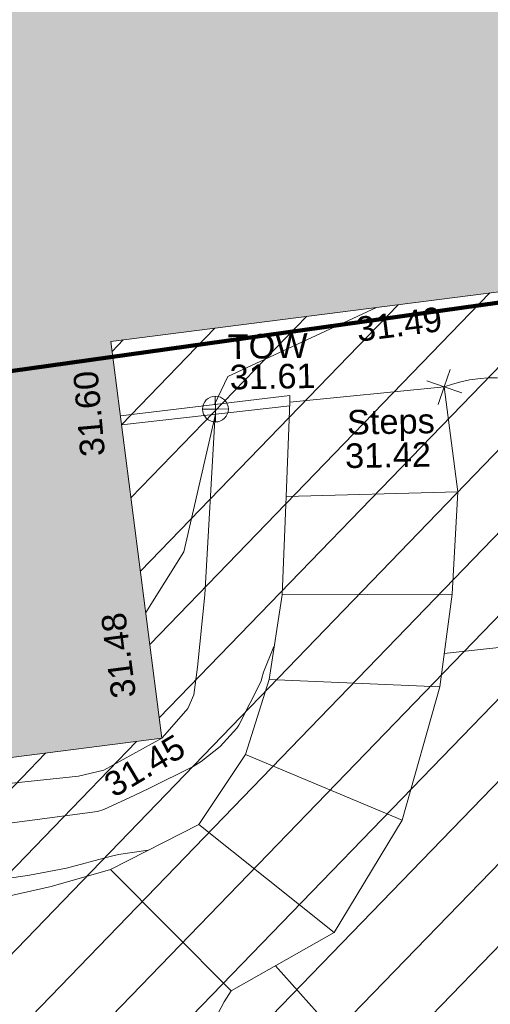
# Model space of a CAD drawing. Header units: millimetres. Extents: x -290717 to 520720, y -103372 to 287762.
# Tile 311 of 375: x 238464 to 245642, y 111216 to 126242. Entities that reach past the tile are written whole.
import ezdxf

# ---------------------------------------------------------------- set-up
doc = ezdxf.new("R2010")
doc.units = ezdxf.units.MM
doc.linetypes.add('IMPORT-HIDDEN2 _3_', pattern=[4762.5, 3175, -1587.5])
doc.linetypes.add('IMPORT-UG_ELEC_STREET LIGHTING_QLB2 _2_', pattern=[2700, 1500, -300.0000000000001, 0, -250, 150, -300.0000000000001, 0, -200])
for name, color, linetype, lineweight, true_color in [('00_TOPO_TOP_OF_WALL', 7, 'Continuous', 9, 0x666666), ('00_UAV_BUILDING_OUTLINE', 5, 'Continuous', 9, 0x0000ff), ('00_UAV_FOOTPATH', 7, 'Continuous', 9, 0xa50000), ('00_UAV_SLOPE_TOP', 40, 'Continuous', 9, 0xffbf00), ('00_UAV_STEPS', 7, 'Continuous', 9, 0x666666), ('00_UAV_TOP_OF_WALL', 7, 'Continuous', 9, 0x666666), ('00_UAV_WALL', 7, 'Continuous', 9, 0x7c00a5), ('01_DTM_CONTOUR_MNR', 7, 'Continuous', 9, 0xa5a552), ('12333-PUM-2D-U-0001-C01 - Rev2_REVIT IMPORT_dwg', 7, 'Continuous', 9, 0x767676), ('A_RHA_Line', 7, 'Continuous', 9, 0x00a600), ('PUM-CHAMBER EXTENTS', 6, 'IMPORT-HIDDEN2 _3_', 9, 0xff00ff)]:
    doc.layers.add(name, color=color, linetype=linetype, lineweight=lineweight, true_color=true_color)
doc.layers.add('A_RHA_Detail', color=7, linetype='Continuous', lineweight=9)
doc.styles.add('Swis721 Lt BT_2', font='swissl.ttf', dxfattribs={"height": 375})

# ---------------------------------------------------------------- blocks, each defined once
blk = doc.blocks.new('12333-PUM-2D-U-0001-C01 - Rev2_REVIT IMPORT_dwg_MSL_Node_Linework_1-2077247-Site Location Plan Existing')
at = {"layer": '00_UAV_STEPS', "color": 254, "true_color": 0xcccccc, "flags": 128}
for points in [[(256.5421955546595, 704.8438894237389), (0, 0), (-704.8438894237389, 256.5421955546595)], [(704.8438894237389, -256.5421955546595), (0, 0), (-256.5421955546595, -704.8438894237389)]]:
    blk.add_lwpolyline(points, dxfattribs=at)
blk = doc.blocks.new('12333-PUM-2D-U-0001-C01 - Rev2_REVIT IMPORT_dwg_TOW-2077249-Site Location Plan Existing')
at = {"layer": '00_TOPO_TOP_OF_WALL', "color": 254, "true_color": 0xcccccc, "flags": 128}
for points in [[(0, 525.0554400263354), (0, 0), (-525.0554401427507, 0)], [(525.0554401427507, 0), (0, 0), (0, -525.0554400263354)]]:
    blk.add_lwpolyline(points, dxfattribs=at)
at = {"layer": '00_TOPO_TOP_OF_WALL', "color": 254, "true_color": 0xcccccc}
blk.add_circle((0, 0), 525.0554401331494, dxfattribs=at)
blk = doc.blocks.new('12333-PUM-2D-U-0001-C01 - Rev2_REVIT IMPORT_dwg_MGS62954_T2_Galway_ITM_3d_Rev1-2077680-Site Location Plan Existing')
at = {"layer": '00_UAV_FOOTPATH', "color": 254, "true_color": 0xcccccc, "flags": 128}
for points in [[(534145558.0830001, 725662608.0509999), (534145449.2815064, 725662443.9183617), (534145351.0006813, 725662273.277899)], [(534149779.7894892, 725671890.8749349), (534149647.3604454, 725671892.6223358), (534149515.0830001, 725671886.0510001), (534149483.6042022, 725671883.256283), (534149352.2379915, 725671866.4210899), (534149222.1880927, 725671841.3705641), (534149093.9677532, 725671808.203569), (534148968.0829999, 725671767.051)], [(534143750.083, 725664494.0510001), (534142838.7946016, 725664248.8224186), (534141999.0830001, 725664076.051), (534141065.0033631, 725663941.5934458), (534140124.3242592, 725663866.0525585), (534139180.7581191, 725663849.7264633), (534138813.7779952, 725663866.4470042), (534138238.0287673, 725663892.6795924), (534137988.0830001, 725663914.051)]]:
    blk.add_lwpolyline(points, dxfattribs=at)
at = {"layer": '00_UAV_SLOPE_TOP', "color": 254, "true_color": 0xcccccc, "flags": 128}
for points in [[(534145467.7202111, 725671410.0342509), (534145258.59, 725668660.9945), (534145129.59, 725667556.9945), (534145068.5900001, 725667137.9945), (534144970.5900001, 725666929.9944999), (534144650.7951443, 725666575.6746595), (534144567.2049743, 725666483.0601125)], [(534134363.0830001, 725670254.0510001), (534135358.5900002, 725669297.9944999), (534135602.5900002, 725668891.9945), (534135818.59, 725668343.9944999), (534136286.5900001, 725666840.9945), (534136660.1546111, 725665937.093559), (534136703.5900001, 725665831.9944999), (534136890.59, 725665553.9944999), (534137138.59, 725665390.9945), (534137434.59, 725665112.9945), (534137681.59, 725664828.9944999), (534137914.5900001, 725664642.9944999), (534138093.5900001, 725664609.9945), (534138274.59, 725664600.9944999), (534138504.59, 725664695.9945), (534138673.5900002, 725664991.9945), (534138822.59, 725665229.9945002), (534139216.59, 725665475.9944999), (534140247.5900001, 725665658.9945002), (534140673.0183083, 725665696.1283939), (534143283.59, 725665923.9945), (534143671.5900001, 725666011.9945), (534144567.2049743, 725666483.0601125)]]:
    blk.add_lwpolyline(points, dxfattribs=at)
at = {"layer": '00_UAV_STEPS', "color": 254, "true_color": 0xcccccc}
for p, q in [((534146525.083, 725670138.051), (534149148.0830001, 725670163.051)), ((534149035.0829999, 725668605.051), (534146442.083, 725668640.051)), ((534146218.0829999, 725667352.051), (534148820.0830001, 725667191.051)), ((534145838.0830001, 725666210.051), (534148210.0830001, 725665167.051)), ((534147144.0830001, 725663472.051), (534145106.083, 725665155.051))]:
    blk.add_line(p, q, dxfattribs=at)
at = {"layer": '00_UAV_STEPS', "color": 254, "true_color": 0xcccccc, "flags": 128}
blk.add_lwpolyline([(534148968.0829999, 725671767.051), (534149148.0830001, 725670163.051), (534149035.0829999, 725668605.051), (534148820.0830001, 725667191.051), (534148210.0830001, 725665167.051), (534147144.0830001, 725663472.051), (534145558.0830001, 725662608.0509999), (534143750.083, 725664494.051), (534145106.083, 725665155.051), (534145838.0830001, 725666210.051), (534146218.0829999, 725667352.051), (534146442.083, 725668640.051), (534146525.083, 725670138.051), (534146610.0830001, 725671573.0509999)], close=True, dxfattribs=at)
at = {"layer": '00_UAV_WALL', "color": 254, "true_color": 0xcccccc}
blk.add_line((534144036.850518, 725671272.3584529), (534146606.9196402, 725671519.6460423), dxfattribs=at)
at = {"layer": '00_UAV_WALL', "color": 254, "true_color": 0xcccccc, "flags": 128}
blk.add_lwpolyline([(534146610.0830001, 725671573.0509999), (534146610.0830001, 725671677.0510001), (534144021.1328675, 725671414.2946931)], dxfattribs=at)
at = {"layer": '01_DTM_CONTOUR_MNR', "color": 254, "true_color": 0xcccccc, "flags": 128}
for points in [[(534147957.772421, 725672997.8300449), (534145668.9781192, 725671982.0992756), (534145460.0000001, 725671560.0000002)], [(534145470.0645303, 725671410.2598172), (534144951.1130158, 725669320.8155977), (534144354.2027121, 725668406.5499008)], [(534159861.7166452, 725666569.9975564), (534159562.6738864, 725666570.4232731), (534157664.8916364, 725666863.1578174), (534156773.0812586, 725667068.824098), (534155570.0000001, 725667830.0000001), (534155485, 725668612.0000001), (534155367.1296297, 725668789.264706), (534155320.0000001, 725668860), (534155151.9586477, 725668690.2654374), (534155094.943383, 725668658.9667375), (534154965.7526883, 725668597.1438172), (534154809.9020809, 725668527.3255817), (534154020.0000001, 725668220.0000001), (534152229.5774648, 725668009.0977113), (534148897.432928, 725667699.7616888)], [(534146304.6338745, 725667849.7185285), (534146300.0000001, 725667850), (534146135.5651901, 725667465.2183346), (534146108.5396985, 725667371.4740031), (534146094.782811, 725667327.1342527), (534145743.5957382, 725666659.9662558), (534145713.707866, 725666615.6492525), (534145456.407417, 725666338.8279086), (534145161.8054268, 725666116.7449903), (534145036.7715718, 725666041.9528327), (534144363.5542696, 725665723.0323217), (534144142.1398399, 725665620.297275), (534143662.5773901, 725665408.768598), (534143563.790668, 725665382.2913663), (534141140.961748, 725665104.7964967)], [(534144332.2362667, 725664777.8292518), (534144330.0000001, 725664780.0000001), (534143876.3851478, 725664719.7911779), (534143725.0894566, 725664686.5165106), (534143076.1906029, 725664523.6354544), (534142514.402981, 725664427.0670717), (534141446.2605351, 725664287.2656099), (534140777.1199266, 725664215.8521622), (534140149.5045303, 725664158.4887409), (534139922.1112133, 725664143.4463236), (534139300.1500601, 725664090.3001201), (534139154.2837176, 725664033.2285118), (534139082.9754654, 725663982.9595475), (534138933.2102071, 725663952.1199144), (534138386.3238301, 725663971.2910167), (534138126.9526132, 725664006.0223181), (534137942.9202733, 725664043.9961452), (534137796.2382493, 725664080.9662508), (534136813.6946144, 725664301.4147083)], [(534155600.3704773, 725662360.5574038), (534155090, 725662320.0000002), (534155155.4436451, 725662827.8457236), (534155210.0000001, 725663240), (534154540.1104198, 725663262.3625735), (534153800.0000001, 725663410.0000001), (534152736.0149263, 725662863.2580627), (534151997.5686257, 725662350.76984), (534151835.6200876, 725662233.493775), (534151692.9180681, 725662135.6343424), (534151587.490874, 725662047.117034), (534151513.2911025, 725661964.6505197), (534151437.4084757, 725661897.3853643), (534151373.3977595, 725661862.9767495), (534150485.9642027, 725661496.5906581), (534150222.3179615, 725661515.663021), (534150099.362927, 725661558.7437536), (534149822.1170736, 725661622.5022157), (534149594.0496541, 725661658.2295483), (534147286.4025748, 725661957.1733944), (534146988.3186712, 725662112.4521062), (534146240.2718863, 725662979.6847942)]]:
    blk.add_lwpolyline(points, dxfattribs=at)
at = {"xscale": 0.375, "yscale": 0.375, "zscale": 0.375}
for name, p in [('12333-PUM-2D-U-0001-C01 - Rev2_REVIT IMPORT_dwg_MSL_Node_Linework_1-2077247-Site Location Plan Existing', (534148968.0829999, 725671767.051)), ('12333-PUM-2D-U-0001-C01 - Rev2_REVIT IMPORT_dwg_TOW-2077249-Site Location Plan Existing', (534145472.0830001, 725671490.0509999))]:
    blk.add_blockref(name, p, dxfattribs=at)
at = {"layer": '00_UAV_BUILDING_OUTLINE', "color": 251, "true_color": 0x666666, "char_height": 375, "width": 1495.902363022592, "attachment_point": 1, "line_spacing_factor": 1.005061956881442, "style": 'Swis721 Lt BT_2'}
for s, insert, rotation in [('31.49', (534147624.0442718, 725672851.3135877), 6.31904005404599), ('31.60', (534143402.5146505, 725670785.3815196), 94.04020667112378), ('31.48', (534143812.8972785, 725667083.8220745), 96.31904005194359)]:
    blk.add_mtext(s, dxfattribs=dict(at, insert=insert, rotation=rotation))
at = {"layer": '00_UAV_SLOPE_TOP', "color": 251, "true_color": 0x666666, "insert": (534143633.9440452, 725665905.7778926), "char_height": 375, "width": 1495.902363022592, "attachment_point": 1, "rotation": 29.801832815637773, "line_spacing_factor": 1.005061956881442, "style": 'Swis721 Lt BT_2'}
blk.add_mtext('31.45', dxfattribs=at)
at = {"layer": '00_UAV_STEPS', "char_height": 375, "attachment_point": 1, "line_spacing_factor": 1.005061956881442, "style": 'Swis721 Lt BT_2'}
for s, insert, width in [('Steps', (534147473.9862643, 725671439.7588787), 1552.889119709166), ('31.42', (534147436.4668434, 725670929.6373713), 1495.902363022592)]:
    blk.add_mtext(s, dxfattribs=dict(at, insert=insert, width=width))
at = {"layer": '00_UAV_TOP_OF_WALL', "char_height": 375, "attachment_point": 1, "line_spacing_factor": 1.005061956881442, "style": 'Swis721 Lt BT_2'}
for s, insert, width in [('TOW', (534145675.4794223, 725672624.1966618), 1343.937678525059), ('31.61', (534145697.9413295, 725672160.3487393), 1495.902363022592)]:
    blk.add_mtext(s, dxfattribs=dict(at, insert=insert, width=width))
blk = doc.blocks.new('12333-PUM-2D-U-0001-C01 - Rev2_REVIT IMPORT_dwg-1620468-Site Location Plan Existing')
at = {"layer": 'PUM-CHAMBER EXTENTS', "true_color": 0xfff4d4}
h = blk.add_hatch(dxfattribs=at)
h.set_pattern_fill('FP_14', style=0, pattern_type=2)
h.set_pattern_definition([(45, (-533641079.65, -725615854.3560001), (-618.7184335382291, 618.7184335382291), [])])
h.paths.add_polyline_path([(486377.3501529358, 27208.64382130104), (517415.3501528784, 30952.64382136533), (516341.8313309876, 58191.46038827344), (502815.9400485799, 56693.63832640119), (503487.555127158, 50628.70393408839), (496266.2910907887, 49829.03991464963), (495594.5673347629, 55894.95570476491), (481449.0648167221, 54328.51950439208), (485589.4300208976, 31544.49180316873)])
blk.add_blockref('12333-PUM-2D-U-0001-C01 - Rev2_REVIT IMPORT_dwg_MGS62954_T2_Galway_ITM_3d_Rev1-2077680-Site Location Plan Existing', (-533641079.6498471, -725615854.3561786))

msp = doc.modelspace()

# ---------------------------------------------------------------- hatches: boundary and pattern name
at = {"layer": 'A_RHA_Detail', "true_color": 0xc0c0c0}
h = msp.add_hatch(color=9, dxfattribs=at)
h.paths.add_polyline_path([(-80880.60083898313, -68502.79057078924), (-80400.86592458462, -68483.4150911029), (-80400.86592458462, -62984.64684182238), (-24474.85765180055, -63009.32043784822), (-24456.14471274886, -50840.30023854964), (-36622.55041054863, -50831.65104346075), (-36622.5504104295, -44228.57792609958), (-50959.05265825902, -44213.68205212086), (-50959.05265825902, -42573.78171509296), (-54563.93258049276, -42571.21897729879), (-54565.69773355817, -45054.17447471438), (-92408.82109324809, -45027.27149617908), (-92411.78875845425, -49201.74309219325), (-100061.9988811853, -49201.74309219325), (-100052.221444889, -64852.82557835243), (-86120.90825231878, -64852.82557835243), (-86092.16626519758, -62957.90041523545), (-84861.10047611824, -62957.90041520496), (-84854.79054275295, -68240.10973718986), (-80870.60226895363, -68240.10973718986)])
h.paths.add_polyline_path([(-137238.9269955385, -68461.93840922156), (-132719.7426408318, -68433.06336920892), (-132847.0731201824, -62850.0428228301), (-130454.6837966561, -62916.63108081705), (-130498.2830220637, -61355.8539363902), (-117581.136331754, -61423.42893434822), (-117492.3908565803, -49183.91309186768), (-125136.5200282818, -49178.47881939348), (-125133.5727033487, -45032.61887132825), (-163007.1824077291, -45005.69421944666), (-163007.1824077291, -44090.29634113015), (-163123.8521375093, -44090.21339942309), (-163122.6389897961, -42383.751842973), (-166563.8543420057, -42383.75184295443), (-166565.0349082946, -44044.3982420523), (-193158.4656786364, -44025.49275802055), (-193195.152889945, -62863.6565097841), (-137269.7106414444, -62916.63108078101), (-137254.3708868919, -65679.90523788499)])
h.paths.add_polyline_path([(120310.9497607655, -32334.2823016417), (120312.4652266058, -31610.73011961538), (133451.2244789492, -31638.24899384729), (133469.2230092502, -19717.98315777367), (121295.7536929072, -19692.48606427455), (121319.8434528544, -8190.941560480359), (112277.0825929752, -8172.001674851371), (112263.1769726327, -14811.12345451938), (78285.85310969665, -14739.95861435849), (78292.82277619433, -8167.077575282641), (76545.55099677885, -8163.40371230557), (69355.76844230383, -8152.931592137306), (69353.66597202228, -9156.746357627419), (68372.60878942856, -9154.691552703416), (68372.60878942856, -13705.52853212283), (69333.72334743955, -13707.54156767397), (69325.07112544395, -16249.53369225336), (66623.4489111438, -16249.53369225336), (66619.79243932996, -17995.29925522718), (65989.07757491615, -17995.29925522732), (65985.44262769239, -19730.78799479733), (57152.23993372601, -19712.28702423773), (57127.42535098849, -31559.89461998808), (70277.87165423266, -31587.43801817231), (70277.87165428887, -32271.74147154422), (78263.96947906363, -32285.12944888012), (78266.62669288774, -31019.79372153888), (112335.8856506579, -31091.15111856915), (112335.8856506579, -32317.57330550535), (119781.4233959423, -32333.17321910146)])
h.paths.add_polyline_path([(7503.71740934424, -1791.43926322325), (15482.43097389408, -674.0213230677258), (15484.0826184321, 148.1327206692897), (56188.28042539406, 205.5276654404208), (56155.8432600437, 14338.31663138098), (18016.62665932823, 14236.4814953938), (17967.9025208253, 34313.18372075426), (21727.10644861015, 34324.06926249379), (21708.9097307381, 40608.10218319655), (18009.66447156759, 40608.10218325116), (17995.54603703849, 45483.75063445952), (9770.084212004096, 45420.63294734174), (3966.216019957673, 45443.14492469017), (3984.771235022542, 14176.56786831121), (1023.062455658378, 14176.56786840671), (-276.5134647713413, 14190.52623465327), (-231.6790044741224, 5976.811441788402), (-226.4491536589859, 193.7444677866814), (1220.250839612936, 179.5999159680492), (7477.609307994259, 143.2867556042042), (7488.638446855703, -674.0213230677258)])
h.paths.add_polyline_path([(77755.59663317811, 53.47451145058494), (77729.51881611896, 1699.844979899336), (94464.47132486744, 1659.976083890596), (94606.37913471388, 17991.39023626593), (88810.41901146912, 18015.03260816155), (88799.89418497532, 14436.74271609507), (69413.88950349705, 14457.87738898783), (69377.35724448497, 99.62816357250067), (70760.85642036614, 92.0068082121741)])
h.paths.add_polyline_path([(61252.12079698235, 46453.95617369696), (105774.7348988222, 46472.68783510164), (105768.2642197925, 61852.61234310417), (92285.13876306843, 61852.61234310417), (92308.59670397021, 65784.30757142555), (96107.46680002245, 65767.6044524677), (96059.6808111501, 75209.20847378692), (101084.8427276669, 75071.88872768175), (104988.0046543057, 74765.36560410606), (108403.6894220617, 74363.84089439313), (112009.2703903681, 73787.25420864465), (115645.3524814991, 73049.69667210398), (116890.8108050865, 72761.69136255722), (120208.9929832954, 71893.18353872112), (120865.241739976, 71703.68487155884), (124135.6329505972, 70669.67317909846), (127435.6253142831, 69480.50055823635), (127820.4368655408, 69394.93141813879), (128274.3081769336, 69331.69585757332), (128731.879114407, 69306.66104520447), (129189.9401456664, 69320.00258265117), (129645.2782985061, 69371.62688830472), (130094.6997111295, 69461.17185607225), (130535.0520071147, 69588.00939078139), (130963.2464342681, 69751.2498188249), (131376.279516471, 69949.74812593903), (131771.254123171, 70182.11198906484), (132162.5575600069, 70460.54046602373), (132496.0921582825, 70741.69081117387), (132820.8713676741, 71064.98072578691), (133117.4593294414, 71414.31364276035), (133383.77568926, 71787.23923958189), (133616.5473239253, 72178.53728446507), (133817.1647262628, 72590.54524901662), (133982.6025969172, 73017.89547517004), (134111.7005086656, 73457.59040804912), (134203.5529320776, 73906.545904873), (134257.5155882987, 74361.61286220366), (134272.5462649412, 74819.59931534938), (134250.5259874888, 75277.29281749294), (134189.6227572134, 75731.48297750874), (134090.9274700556, 76178.98397761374), (133955.1324028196, 76616.65691996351), (133783.1900598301, 77041.4318434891), (133576.3064937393, 77450.3292564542), (133335.9328436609, 77840.48103831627), (133063.7551572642, 78209.15055536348), (132761.6825665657, 78553.75185442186), (132431.8338935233, 78871.86780505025), (132076.5227904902, 79161.26705200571), (131698.2415079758, 79419.91966864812), (131299.6434187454, 79646.01139199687), (131093.5942456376, 79746.34209763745), (132146.0467355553, 83110.22226149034), (122787.763295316, 86282.54285521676), (121604.3555410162, 82800.35918872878), (117095.9864226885, 83870.84033788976), (116841.9598400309, 83526.35449576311), (116120.5435466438, 91221.9361197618), (110237.7341284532, 91274.27491024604), (110194.3680786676, 90435.39030217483), (104988.0046543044, 90486.49901569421), (104973.2761846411, 94309.82427956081), (103746.1314668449, 94309.82427962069), (103839.9937121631, 122852.1474272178), (96365.09202303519, 122931.9599471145), (96350.3400238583, 123952.416858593), (104555.5505249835, 123902.1925258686), (104607.3234457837, 120248.5396157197), (125502.5015002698, 120134.193340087), (125662.0200253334, 137657.3796883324), (114479.5865733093, 137699.2256881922), (114382.3062641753, 129149.9458158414), (104644.1590035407, 129187.997507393), (104577.9931702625, 126217.3903165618), (101184.4926405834, 126159.1566967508), (101264.6166812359, 135959.2655565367), (89967.23177303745, 135988.8856164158), (89927.63362986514, 125823.6463181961), (93630.53562299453, 125840.7948842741), (93580.6568888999, 122931.9599471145), (88697.38835373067, 122904.7310127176), (88679.38989541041, 95739.0914377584), (86378.25848993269, 95739.0914377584), (86378.18187189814, 96178.10083375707), (83279.5074328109, 96200.92083330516), (83273.62493422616, 95735.74732136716), (70169.67509616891, 95733.22421950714), (70166.2684274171, 96272.07409350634), (66674.99731291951, 96257.14073659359), (66654.74538556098, 95755.71092140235), (65784.77231076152, 95755.71092140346), (65887.65094981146, 117470.6305650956), (53473.34271625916, 117487.9046429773), (53434.44066306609, 98570.4634906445), (40649.41626913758, 98570.46349066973), (40610.16711556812, 94406.01479082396), (38853.82372865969, 94410.36303444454), (38848.65589191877, 89463.65332732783), (40612.46601909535, 89518.45976927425), (40665.38257359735, 86257.73741131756), (38372.19584673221, 86305.7230928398), (38369.79373532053, 76901.0507917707), (50937.95125076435, 76944.40198877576), (50922.88567283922, 74598.78180893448), (56484.90611318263, 74588.85093774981), (56484.9061131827, 75194.85181998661), (92465.40372273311, 75233.02581663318), (92645.92783659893, 71766.64845097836), (89810.5550181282, 69362.83965827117), (85313.16173971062, 69360.94750424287), (85313.16173971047, 66907.40508090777), (75210.14498260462, 66903.15451592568), (75210.14498260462, 63815.70944554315), (70819.40014306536, 63815.70999204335), (70819.21601502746, 64253.35708063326), (69456.8341568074, 64253.35708063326), (69455.71957374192, 66901.99623168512), (61303.3285675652, 66898.56680686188), (61304.56054652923, 63970.32021231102), (70500.41048205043, 63970.32021223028), (70500.40885431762, 61852.59006210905), (61245.64388480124, 61848.69637492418), (61252.12079698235, 46455.07044720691)])
h.paths.add_polyline_path([(-17153.16561239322, 48569.32684293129), (-17153.16561227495, 60770.38083690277), (-29362.88357762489, 60774.7042869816), (-29362.88357762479, 67399.20394583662), (-43507.25361058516, 67405.01911302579), (-43488.53133082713, 69093.07334179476), (-45766.41866234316, 69109.32868391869), (-45794.34620035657, 67405.01911302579), (-47272.11273197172, 67404.21245453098), (-47272.44887636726, 66454.91798912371), (-86004.56386335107, 66468.6329952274), (-86006.66970790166, 60521.58362724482), (-92662.8772251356, 60521.58362724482), (-92666.53762789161, 50184.35611936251), (-79752.016597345, 50179.78302554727), (-79752.016597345, 48591.49323813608), (-17157.71631240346, 48569.32845421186)])
h.paths.add_polyline_path([(-201056.4185879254, 48628.75479108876), (-138377.9751621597, 48634.64535782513), (-138377.9751621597, 50133.28202330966), (-125467.710581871, 50134.49533928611), (-125468.6909603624, 60566.19036866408), (-132186.8595615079, 60565.86652591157), (-132187.4203588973, 66533.01978768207), (-170643.3098734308, 66805.61809689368), (-170643.3098732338, 67738.78475851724), (-200340.0100486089, 67488.93693767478), (-200348.7175167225, 60827.7802510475), (-201057.5650552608, 60827.71357562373), (-201056.6510294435, 51102.0431337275)])
h.paths.add_polyline_path([(-240051.5126725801, 54769.1949116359), (-239444.4902595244, 54811.10754483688), (-239186.5396225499, 54841.92927608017), (-238764.8191578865, 54940.98166103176), (-238382.4735933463, 55122.46891391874), (-237990.3402229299, 55354.87497237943), (-237269.2031026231, 55936.21514997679), (-237030.2712443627, 56228.66101920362), (-236793.0039600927, 56569.31473977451), (-236554.5880579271, 57004.26389721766), (-236432.7219585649, 57267.46508911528), (-236300.0815274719, 57753.26239002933), (-236250.7285154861, 58017.17885687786), (-236235.6490610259, 58516.21786795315), (-236233.2538430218, 58987.85640057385), (-236213.702979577, 59823.48083772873), (-236363.8287856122, 59820.8603820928), (-236634.0279869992, 60698.06075831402), (-236391.9547756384, 61432.1972634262), (-236225.4740089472, 61435.10319604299), (-236201.6036570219, 62637.68779599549), (-232563.5271750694, 62639.28734435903), (-232563.5271750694, 63049.03842407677), (-232732.1945866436, 63049.15302221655), (-232860.1521278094, 63457.9589027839), (-232731.6068089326, 63914.24862701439), (-232560.8209657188, 63914.24862701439), (-232521.9864006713, 70597.99604498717), (-240628.6947850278, 70598.85496274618), (-240629.7923196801, 72350.98321581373), (-246412.6011213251, 72347.36085937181), (-246412.6011213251, 70616.45923939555), (-254449.5805725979, 70618.60952619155), (-254454.637144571, 70754.06491724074), (-254469.7140363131, 73191.6627625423), (-263883.2532625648, 73267.83063692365), (-263902.4181505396, 68260.74348557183), (-263714.8217520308, 68259.82096576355), (-263552.9672900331, 67819.6543439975), (-263719.0883117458, 67392.20684197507), (-263913.629869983, 67392.20684288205), (-263956.7001914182, 58633.76423459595), (-260181.1963171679, 58611.22607638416), (-260192.3146984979, 56354.25111578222), (-257184.684388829, 56339.46086010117), (-257213.4419958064, 57092.93866025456), (-257338.5163846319, 57093.27331227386), (-257471.0109295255, 57531.7457231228), (-257338.5163845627, 58062.22513700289), (-257203.4956297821, 58064.06881293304), (-257173.5751889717, 58598.54056827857), (-256478.2273617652, 58575.27357918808), (-256478.2273617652, 58788.51859477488), (-256013.0091299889, 58911.92701537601), (-255397.0786589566, 58780.99767608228), (-255397.0786664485, 58595.98242230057), (-243809.8853614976, 58585.92793205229), (-243805.3570672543, 58352.04527760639), (-243740.9394682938, 57884.52572396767), (-243619.083060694, 57421.84877501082), (-243424.3877541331, 56943.65915328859), (-243247.1437899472, 56608.24157716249), (-243003.0710577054, 56249.99021479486), (-242732.2093200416, 55932.75703086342), (-242371.7230179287, 55603.12658814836), (-242141.2551255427, 55424.88676771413), (-241804.9643038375, 55216.88439829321), (-241529.464082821, 55077.02869058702), (-241100.6275144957, 54917.18295005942), (-240836.2134980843, 54840.82833179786), (-240453.4486196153, 54788.6078413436), (-240203.3756532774, 54776.52967577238)])
h.paths.add_polyline_path([(40276.69022620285, 59895.3641775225), (40328.62676026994, 69196.9439153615), (36588.99968782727, 69217.82459101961), (36619.46637569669, 74674.25962431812), (32264.36460075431, 74687.02318924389), (32233.48293864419, 69156.26826309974), (11916.69390488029, 69269.70959690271), (11966.66200108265, 78218.75165977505), (29087.50901742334, 78123.15526811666), (29143.44567202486, 88141.13700481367), (15719.34879623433, 88216.09212957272), (15732.60379610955, 90589.99788900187), (4594.294101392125, 90652.19003492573), (4525.129359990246, 78265.12250452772), (10096.76365550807, 78234.01258734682), (10077.43887221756, 74773.03821913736), (4547.641142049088, 74803.91453678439), (4465.579974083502, 60107.16002351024), (19125.89094757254, 60025.30234268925), (19139.86249371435, 62527.53804648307), (31738.59196305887, 62457.19146407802), (31724.55430855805, 59943.11609818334), (38369.79364222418, 59906.01157297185)])
h.paths.add_polyline_path([(-246083.0241259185, 72334.29150213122), (-246083.0594797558, 72334.30275087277), (-246208.2905500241, 72334.29150213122)])
h.paths.add_polyline_path([(-114575.3004830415, 112178.0758696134), (-114575.3246436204, 112178.0758696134), (-114707.2752166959, 115801.5811617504)])
h.paths.add_polyline_path([(-154699.9178766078, 101760.4080976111), (-114382.0503338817, 101776.0542915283), (-114382.0503338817, 106926.936016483), (-113755.641395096, 106927.1791078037), (-113757.5507412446, 111847.2721532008), (-114431.6837526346, 111847.2721532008), (-114431.8098651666, 112178.075869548), (-114575.3004830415, 112178.0758696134), (-114578.9984943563, 121707.2390834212), (-123056.9849702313, 121707.2390834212), (-123068.8201032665, 156452.7036899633), (-119381.2340625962, 156454.1347343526), (-119381.2340625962, 160165.8603541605), (-115501.031452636, 160167.3661472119), (-115503.3750945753, 166206.5793118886), (-132411.7987151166, 166599.6604729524), (-132411.8243306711, 166665.6603411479), (-135275.0124468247, 166664.5489553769), (-135275.0124468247, 166628.1883102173), (-135911.3205077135, 166628.1944503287), (-135911.3479256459, 166352.1604668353), (-152521.1633846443, 166345.7145607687), (-152518.3680955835, 159142.6836790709), (-150699.3133726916, 159117.9265656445), (-150755.6690356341, 122560.6912032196), (-151059.2005266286, 122560.6912032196), (-151061.0981347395, 121302.4374931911), (-154138.3148337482, 121372.6012653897), (-154138.3148337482, 121865.183451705), (-154704.3888425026, 121867.2611370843), (-154688.5451973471, 119352.3937021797), (-154745.5933227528, 119352.3715636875), (-154745.5763474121, 118722.1532660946), (-160794.1544526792, 118748.744283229), (-160794.1544527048, 119410.5425977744), (-163852.1622693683, 119422.408321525), (-163855.0715294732, 118762.2003111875), (-167568.6765459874, 118778.5256058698), (-166634.6619849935, 124395.1277019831), (-166843.6206842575, 124471.2090400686), (-167568.6765459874, 124707.6250904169), (-168028.2173235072, 124841.3808643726), (-168630.5006276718, 124991.3056740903), (-169238.2056070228, 125117.4693074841), (-169850.3952285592, 125219.6772877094), (-170466.1255403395, 125297.7720169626), (-171089.1102599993, 125351.8553033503), (-171704.4065937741, 125381.1774254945), (-172325.0479971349, 125386.3595015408), (-172782.2248668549, 125374.5832363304), (-173401.7764236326, 125337.4554476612), (-174019.3926983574, 125276.0328036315), (-174634.1213722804, 125190.4100127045), (-175245.0145766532, 125080.7190996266), (-176047.1958093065, 124895.7675261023), (-176665.4852587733, 124724.7228134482), (-177045.3001228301, 124609.1129151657), (-177631.5127793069, 124405.2077276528), (-176665.4852586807, 118818.5158793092), (-177558.9402083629, 118822.4435769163), (-177662.2853368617, 125263.4341236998), (-176365.3912352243, 126542.9270807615), (-159462.2970490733, 126319.9103917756), (-157057.7396790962, 128609.0850976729), (-157060.6673204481, 136153.1661957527), (-158638.8016610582, 137740.2441626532), (-159352.3735831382, 137740.2441626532), (-161634.4140635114, 140201.1078539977), (-168727.9404946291, 140256.8191147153), (-171035.0401162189, 137942.884730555), (-174184.1459014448, 137942.884730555), (-176460.1168228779, 140292.2858551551), (-177341.68569345, 140292.285855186), (-177341.7114445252, 140358.4281613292), (-183428.5803825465, 140356.0660244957), (-185921.6385984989, 137917.4639097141), (-185921.6385985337, 131757.309115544), (-186906.8767412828, 131756.9267734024), (-187725.3914540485, 130809.9989183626), (-187724.0588902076, 127376.1828149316), (-186481.0281350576, 126304.557648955), (-186479.4846755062, 122327.2959175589), (-185176.2828158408, 121059.4673825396), (-180304.1129154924, 121059.4673825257), (-180304.1136492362, 118802.0484409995), (-193555.3706955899, 118802.0484409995), (-193555.3686998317, 133117.8341649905), (-192593.6442938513, 133118.2073819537), (-192593.6442938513, 134200.8158367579), (-192224.6284783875, 134200.9592041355), (-192225.5653014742, 136615.0101267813), (-192595.0012461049, 136615.0101267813), (-192595.4357332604, 137734.4745166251), (-193589.2709668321, 137734.4746851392), (-193589.2685988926, 147474.5705834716), (-193163.2062206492, 147492.8644728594), (-192606.8095195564, 147551.4951472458), (-192359.9383250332, 147589.5931622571), (-192199.8207947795, 147616.5827293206), (-191882.7548926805, 147682.9245600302), (-191568.5380071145, 147761.6632019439), (-191020.2573150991, 147932.4221712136), (-190950.5841382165, 147955.8263236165), (-190647.7999969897, 148070.951423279), (-190349.769078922, 148197.8750093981), (-190056.9509284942, 148336.4013817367), (-189769.7970512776, 148486.316942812), (-189375.4954991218, 148717.2624196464), (-189132.9060261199, 148873.2749095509), (-188867.5421091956, 149059.0543930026), (-188609.6764469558, 149255.1087866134), (-188354.9814056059, 149465.3525772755), (-188079.6339208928, 149713.8792482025), (-187884.9836199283, 149901.8220103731), (-187538.2510284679, 150274.4802367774), (-187446.2998447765, 150378.396083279), (-187241.3270201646, 150629.2310214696), (-187046.3599558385, 150887.9197697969), (-186861.699277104, 151154.0634500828), (-186546.1373636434, 151669.8298752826), (-186524.4196769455, 151707.063245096), (-163675.289831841, 151669.8298752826), (-163687.5843044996, 148134.0767945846), (-157303.6541541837, 148136.4921063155), (-157303.6541541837, 155759.9150161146), (-157557.4317586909, 155765.0384228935), (-157555.9168973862, 166678.0466575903), (-187009.2021991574, 166699.7464767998), (-187013.0952111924, 162054.4009359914), (-188707.1775469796, 162044.5925187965), (-188705.9961893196, 155021.5333641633), (-188737.9999316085, 154650.5326603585), (-188799.0133970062, 154283.1866125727), (-188857.2045401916, 154035.4341107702), (-188966.1106131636, 153679.3368924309), (-189102.6200311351, 153332.8820747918), (-189265.8911677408, 152998.2056672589), (-189454.9174010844, 152677.3710606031), (-189645.2484685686, 152421.322012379), (-189916.9563410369, 152104.2450531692), (-190212.7041973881, 151809.4634871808), (-190530.6686598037, 151538.7947475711), (-190868.889367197, 151293.9075915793), (-191225.2810786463, 151076.3118324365), (-191597.6465194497, 150887.3490190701), (-192092.8415776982, 150682.5621956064), (-192485.2937347, 150569.6612301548), (-192903.8930807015, 150482.2408890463), (-193187.215491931, 150440.8868273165), (-193594.1866364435, 150407.1257787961), (-193594.5953882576, 151459.989522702), (-205369.2399268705, 151455.4201248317), (-205354.452352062, 113350.0822379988), (-207187.1580384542, 113349.3709450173), (-207184.3024929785, 105991.0636522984), (-205312.8709512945, 105991.0636522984), (-205311.2365670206, 101769.6553082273), (-175488.645120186, 101781.2285901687), (-175488.645120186, 110889.6985621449), (-154703.462766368, 110897.5679794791), (-154700.5193329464, 103310.2697088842)])
h.paths.add_polyline_path([(193735.9435692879, 113047.8274775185), (208865.0938716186, 114991.026643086), (208976.1154122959, 114126.6471161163), (216447.8967330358, 115086.3281915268), (216038.7305308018, 118271.970241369), (232648.5073383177, 120405.3421627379), (233425.9936153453, 114352.0734369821), (240632.2017567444, 115277.6440986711), (239854.8412683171, 121329.9334728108), (256406.8682407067, 123455.8879629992), (257091.7572256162, 118089.1198988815), (264572.287122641, 119040.8180953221), (261877.8350554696, 138524.7609215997), (259178.7147038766, 138221.6086023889), (259197.3483654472, 137439.0084132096), (254686.1480587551, 136897.0007613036), (255412.6810205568, 131314.8303174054), (240852.7447965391, 129522.4514055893), (239771.0426540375, 137918.8519126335), (240649.582243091, 138010.1984551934), (240062.3063116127, 142776.6750342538), (239165.7694641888, 142685.0143484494), (237630.9646614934, 151018.3171733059), (266172.8791088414, 154560.7889781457), (271297.187694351, 142612.4006970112), (276531.7397502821, 144861.0987145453), (274941.5029779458, 148527.903728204), (302074.530765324, 160134.9084326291), (300215.9323773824, 164320.1841173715), (301528.161327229, 164907.0997990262), (300405.1237791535, 167477.8916353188), (299016.6944531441, 166945.7181825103), (295626.7488506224, 174518.7544287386), (294333.0289184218, 177537.1551681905), (287288.847594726, 174518.7544287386), (289427.6893504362, 169661.0163464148), (272956.7816584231, 162557.1203578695), (271943.2187786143, 164897.4305293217), (267016.3118217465, 162764.0369715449), (268502.3094164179, 159357.043014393), (265200.4029571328, 157946.4096681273), (226856.4166955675, 153146.7821791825), (227510.3041274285, 148852.0205335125), (228280.9873164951, 141179.0007484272), (227302.3544112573, 141050.2812999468), (227895.3788231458, 136433.1758633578), (228748.5501749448, 136523.8855003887), (229602.307730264, 128023.7667641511), (217691.2359889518, 126493.8999679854), (217642.3600127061, 126874.4332670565), (215138.5007311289, 126552.8357430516), (215194.9980427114, 126112.9650749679), (215015.6132225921, 126089.9247571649), (214840.967257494, 127449.6644606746), (192258.7012018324, 124549.1816390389), (193486.3576426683, 114991.026643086)])
h.paths.add_polyline_path([(-78076.24179098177, 117605.518872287), (-78076.23951907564, 117610.0871212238), (-78070.31812256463, 129485.733079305), (-74723.15926546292, 129478.3852560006), (-74723.15926546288, 125435.7860625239), (-48015.64546089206, 125380.0246061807), (-47996.55031653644, 135872.5822179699), (-61198.159180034, 135901.5630078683), (-74714.72264147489, 135923.5088764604), (-74723.62876031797, 131865.2975510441), (-78070.31812256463, 131872.6421692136), (-78062.97909490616, 149549.768943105), (-58292.26570494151, 149541.5607197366), (-58292.26570494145, 148946.2407608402), (-37707.70924049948, 148937.6946534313), (-37707.70924049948, 159740.0690313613), (-44148.26955758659, 159742.7429641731), (-44148.26955758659, 162961.3319175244), (-49829.95437586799, 162961.3319175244), (-49830.92144141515, 160632.0129326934), (-78494.0902662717, 160643.9130440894), (-78494.0902662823, 161615.1537737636), (-78739.22585210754, 161615.2555472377), (-78691.79195364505, 168187.9195488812), (-90844.5764503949, 168126.8149080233), (-90962.52567696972, 152686.7636278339), (-89064.97866810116, 152685.97582136), (-89079.54115383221, 117610.0871212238), (-78374.80210165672, 117605.6428258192)])
h.paths.add_polyline_path([(69254.82576126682, 129235.9722870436), (69259.97086178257, 136167.7892474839), (86068.0992678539, 136131.0235193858), (86008.66431381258, 164703.3084147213), (58789.63167882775, 164723.5115811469), (58789.63167882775, 170119.2062865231), (54460.16324890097, 170122.4198087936), (54457.21717773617, 166153.2792453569), (47042.21516498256, 166158.7829869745), (47041.10931533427, 164668.9097040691), (39173.27935198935, 164674.7495545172), (39172.83712618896, 164078.9539098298), (17014.87910992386, 164095.400525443), (17002.38841206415, 147267.1142245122), (12659.63471563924, 147267.1142245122), (12653.6008753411, 139137.9291796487), (17031.41608901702, 139134.6797717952), (17024.58791744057, 129935.3194463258), (39191.34773726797, 129918.8662983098), (39191.34773726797, 129258.2867272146), (69014.0340609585, 129236.1510132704)])
h.paths.add_polyline_path([(39265.62356917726, 139467.8223435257), (33050.91021530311, 139484.1586867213), (33087.56357182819, 153427.9220784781), (39277.60130890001, 153411.6505991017), (39277.60130890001, 152830.3127277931), (43058.29603858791, 152820.3745823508), (43024.83899408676, 140092.5601633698), (39267.2657899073, 140092.5601633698)])
h.paths.add_polyline_path([(1979.548949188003, 189123.2414339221), (18699.10403225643, 189180.0465563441), (18678.46874727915, 195253.6675675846), (24349.02704558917, 195272.9334349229), (24334.96888369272, 199550.7690689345), (28829.78348971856, 199566.0403168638), (28798.35772162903, 208815.6446465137), (24334.94961552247, 208806.1514042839), (24333.90624838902, 209113.2475694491), (16811.59093053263, 209087.6902915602), (16806.58456496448, 208843.590909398), (6772.293057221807, 208809.4991440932), (6797.166076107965, 201488.5780549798), (-8471.058649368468, 201436.7038403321), (-8471.058649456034, 200429.0172029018), (-11856.09020773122, 200417.5164702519), (-11823.72827012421, 190892.3684139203), (-7614.729360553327, 190904.9356358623), (-7614.729360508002, 190170.8290169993), (-4608.619189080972, 190169.2993656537), (-4608.238782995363, 190916.8832264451), (1973.379031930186, 190939.2444093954), (1977.122761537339, 189837.3456606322)])
h.paths.add_polyline_path([(-20506.2213294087, 190640.028646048), (-20122.28942212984, 206347.1214480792), (-41550.34215554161, 207015.255795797), (-41462.26177905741, 210449.6195896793), (-31391.41053375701, 210152.0276719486), (-31078.64493158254, 223862.574366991), (-44305.08575746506, 224230.797228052), (-44490.79956595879, 211865.5542346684), (-47510.12209651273, 211942.9901386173), (-47722.57925074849, 203659.0205615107), (-47076.06680551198, 203635.3001466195), (-47175.4684425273, 199531.9403872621), (-46801.21126120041, 199520.4703265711), (-46873.68175963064, 195478.589946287), (-44600.40472249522, 195425.25597799), (-44685.88459510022, 192243.2795180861), (-38073.99929110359, 192135.6564361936), (-38104.39995468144, 191126.9722513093), (-21537.79264469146, 190668.5723413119)])
h.paths.add_polyline_path([(16801.02360974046, 195961.5001375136), (9656.615133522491, 196015.1086064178), (9643.83815057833, 199513.9922857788), (11631.77992465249, 199485.8321209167), (11631.79209405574, 203322.2460457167), (16806.58456511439, 203391.4855727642), (16801.04077099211, 195984.4293109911)])
h.paths.add_polyline_path([(122084.9263243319, 200536.2570557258), (122088.180516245, 206386.1947929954), (125211.1061637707, 206386.1947929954), (125211.1162733, 206645.8932838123), (126202.709897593, 206645.8932838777), (126203.0204768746, 207041.0477229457), (130401.4034740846, 206979.0758390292), (130444.269112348, 209883.2802976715), (126202.8383602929, 209945.883203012), (126203.0204768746, 214624.1281189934), (127364.7919503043, 214624.1281189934), (127365.2106673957, 225380.2058570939), (126159.8599207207, 225380.2527798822), (126207.4133336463, 241475.3410923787), (119482.541129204, 241495.8747302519), (119479.204156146, 246182.0096278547), (109943.9121324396, 246175.219673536), (109953.2702600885, 233033.3814297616), (115000.5285021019, 233033.3814296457), (114999.5792924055, 208653.4991933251), (112026.3032629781, 208653.4991933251), (112024.3519988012, 200538.6764491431), (122024.6079402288, 200536.271559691)])
h.paths.add_polyline_path([(30087.05071628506, 200986.75440713), (38030.67179073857, 201028.6865661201), (38030.67179073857, 202922.9731661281), (38109.89531489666, 202923.3913649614), (38067.25569093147, 208827.6066631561), (38013.35839375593, 208827.667223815), (38012.38630312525, 209012.5383931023), (30044.90685988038, 208970.4802974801), (30060.65944993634, 205986.3119354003)])
h.paths.add_polyline_path([(195986.2599411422, 205661.5722736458), (202896.8751332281, 206052.0074670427), (202676.886254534, 209945.7611691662), (195766.2710618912, 209555.325975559)])
h.paths.add_polyline_path([(-91652.40581580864, 206392.6172135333), (-79454.24421187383, 206432.5105635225), (-79629.29258199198, 238245.6998510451), (-68904.21147484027, 238215.095164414), (-68918.56040493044, 246314.0782553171), (-68756.515268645, 246312.9061543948), (-68755.20581930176, 246638.9786699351), (-79620.07671794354, 246651.3624133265), (-79606.5628449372, 247343.5411849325), (-82154.50636787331, 247318.0695596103), (-82154.50636787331, 247488.1275895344), (-91640.64698348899, 247472.5371040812), (-91638.72040628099, 246846.4753752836), (-131470.3702759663, 246641.42150215), (-131470.3702759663, 250159.5419305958), (-142857.1087886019, 250176.7939677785), (-142864.0554935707, 246220.0701029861), (-165118.8027587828, 246272.3986783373), (-165040.0492656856, 253907.936045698), (-178677.4727934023, 253929.5079730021), (-178699.5521575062, 238176.7234097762), (-138599.3373496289, 238209.4781454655), (-138548.4479938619, 206627.5237025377), (-126646.6702863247, 206572.2299428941), (-126666.6805510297, 234825.8818836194), (-124962.7180531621, 234825.9534805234), (-124969.0241559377, 234688.4891474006), (-91595.61129713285, 234664.3133306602), (-91650.87307429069, 207155.5994723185)])
h.paths.add_polyline_path([(142123.7078306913, 209113.5383730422), (152768.4446292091, 209127.3137315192), (152745.2992288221, 227012.6338093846), (142100.5623961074, 226998.8584508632), (142121.8067345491, 210582.5602414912)])
h.paths.add_polyline_path([(168998.8561285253, 209274.9592350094), (169026.8416078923, 226860.3446541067), (161686.6780313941, 226876.6646907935), (161647.6783165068, 209291.3037608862), (168846.6177107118, 209275.2977201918)])
h.paths.add_polyline_path([(49761.46820716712, 218476.567809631), (49794.00484362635, 223316.1680811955), (41274.07755979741, 223363.4010619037), (41273.58999769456, 223290.879563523), (32187.30576793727, 223351.9666549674), (32202.10532416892, 225553.2987455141), (20081.8372469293, 225634.7833114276), (20035.26675877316, 218707.7438838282), (31566.33951793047, 218630.2204926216), (31566.12891728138, 218598.8950898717), (49547.01686615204, 218478.0095661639)])
h.paths.add_polyline_path([(162361.9830851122, 234154.0520866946), (162366.6425722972, 241589.9129272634), (135261.1026964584, 241630.986197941), (135249.0888707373, 234197.8735112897), (160249.0277027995, 234157.467167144)])
h.paths.add_polyline_path([(176458.8604388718, 246709.572470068), (176516.248447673, 252173.1529805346), (168884.2833866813, 252253.3171281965), (168934.8652923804, 257068.9279575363), (164355.0504715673, 257117.0331241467), (164296.1746742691, 251511.8088120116), (164416.8965511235, 251510.5407811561), (164367.8024342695, 246836.5737543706), (172300.1975056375, 246753.2539686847)])

# ---------------------------------------------------------------- linework, layer by layer
at = {"layer": 'A_RHA_Line', "color": 1, "lineweight": 140, "true_color": 0xff0000}
msp.add_line((174337.8514295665, 111883.409255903), (269567.0467974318, 125266.9998609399), dxfattribs=at)
at = {"layer": 'A_RHA_Line', "color": 7}
for p, q in [((239854.8412683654, 121329.9334728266), (256406.8682407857, 123455.8879629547)), ((240632.2017567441, 115277.6440984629), (239854.8412683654, 121329.9334728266)), ((233425.9936153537, 114352.0734369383), (240632.2017567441, 115277.6440984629))]:
    msp.add_line(p, q, dxfattribs=at)

# ---------------------------------------------------------------- block references
at = {"layer": '12333-PUM-2D-U-0001-C01 - Rev2_REVIT IMPORT_dwg', "color": 254, "linetype": 'IMPORT-UG_ELEC_STREET LIGHTING_QLB2 _2_', "true_color": 0xffd4d4, "rotation": 0.9999999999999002}
msp.add_blockref('12333-PUM-2D-U-0001-C01 - Rev2_REVIT IMPORT_dwg-1620468-Site Location Plan Existing', (-261895.0770586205, 55869.5817132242), dxfattribs=at)

doc.saveas('drawing.dxf')
